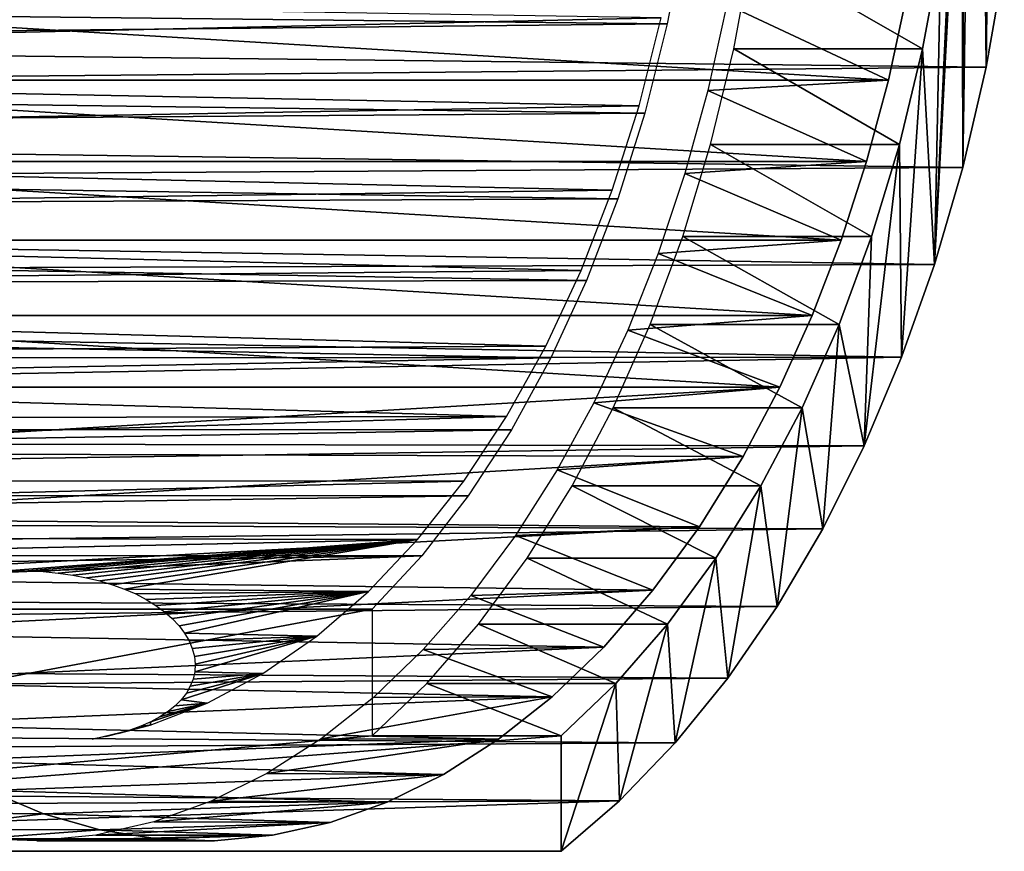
# Model space of a CAD drawing. Header units: millimetres. Extents: x -165 to 184, y -135 to 242.
# Tile 302 of 307: x 103.77 to 110.94, y 223.43 to 229.48. Entities that reach past the tile are written whole.
import ezdxf

# ---------------------------------------------------------------- set-up
doc = ezdxf.new("R2010")
doc.units = ezdxf.units.MM
doc.header["$LTSCALE"] = 81.481481
for name, color, linetype in [('232', 7, 'CONTINUOUS'), ('233', 7, 'CONTINUOUS'), ('234', 7, 'CONTINUOUS'), ('235', 7, 'CONTINUOUS'), ('236', 7, 'CONTINUOUS'), ('247', 7, 'CONTINUOUS'), ('248', 7, 'CONTINUOUS'), ('256', 7, 'CONTINUOUS')]:
    doc.layers.add(name, color=color, linetype=linetype)

msp = doc.modelspace()

# ---------------------------------------------------------------- linework, layer by layer
at = {"layer": '232', "linetype": 'CONTINUOUS'}
for points in [[(108.4882, 229.4501, 2.2089), (81.3137, 229.751, 23.7072), (108.6159, 230.1198, 2.3713), (108.4882, 229.4501, 2.2089)], [(81.1851, 229.1652, 23.5437), (81.3137, 229.751, 23.7072), (108.4882, 229.4501, 2.2089), (81.1851, 229.1652, 23.5437)], [(108.3256, 228.8005, 2.0021), (81.1851, 229.1652, 23.5437), (108.4882, 229.4501, 2.2089), (108.3256, 228.8005, 2.0021)], [(81.0295, 228.5969, 23.3458), (81.1851, 229.1652, 23.5437), (108.3256, 228.8005, 2.0021), (81.0295, 228.5969, 23.3458)], [(108.1293, 228.1757, 1.7525), (81.0295, 228.5969, 23.3458), (108.3256, 228.8005, 2.0021), (108.1293, 228.1757, 1.7525)], [(80.8477, 228.0493, 23.1146), (81.0295, 228.5969, 23.3458), (108.1293, 228.1757, 1.7525), (80.8477, 228.0493, 23.1146)], [(107.9008, 227.5803, 1.4619), (80.8477, 228.0493, 23.1146), (108.1293, 228.1757, 1.7525), (107.9008, 227.5803, 1.4619)], [(80.6408, 227.5255, 22.8515), (80.8477, 228.0493, 23.1146), (107.9008, 227.5803, 1.4619), (80.6408, 227.5255, 22.8515)], [(80.4101, 227.029, 22.5582), (80.6408, 227.5255, 22.8515), (107.6416, 227.0187, 1.1323), (80.4101, 227.029, 22.5582)], [(107.6416, 227.0187, 1.1323), (80.6408, 227.5255, 22.8515), (107.9008, 227.5803, 1.4619), (107.6416, 227.0187, 1.1323)], [(80.1217, 226.5027, 22.1915), (80.4101, 227.029, 22.5582), (107.6416, 227.0187, 1.1323), (80.1217, 226.5027, 22.1915)], [(107.3538, 226.4949, 0.7663), (80.1217, 226.5027, 22.1915), (107.6416, 227.0187, 1.1323), (107.3538, 226.4949, 0.7663)], [(79.8079, 226.0202, 21.7924), (80.1217, 226.5027, 22.1915), (107.3538, 226.4949, 0.7663), (79.8079, 226.0202, 21.7924)], [(107.0393, 226.0128, 0.3665), (79.8079, 226.0202, 21.7924), (107.3538, 226.4949, 0.7663), (107.0393, 226.0128, 0.3665)], [(79.4729, 225.5865, 21.3664), (79.8079, 226.0202, 21.7924), (107.0393, 226.0128, 0.3665), (79.4729, 225.5865, 21.3664)], [(106.7006, 225.5759, -0.0643), (79.4729, 225.5865, 21.3664), (107.0393, 226.0128, 0.3665), (106.7006, 225.5759, -0.0643)], [(79.1194, 225.2031, 20.9169), (79.4729, 225.5865, 21.3664), (106.7006, 225.5759, -0.0643), (79.1194, 225.2031, 20.9169)], [(79.1194, 225.2031, 20.9169), (106.7006, 225.5759, -0.0643), (96.9074, 225.1873, 6.8951), (79.1194, 225.2031, 20.9169)], [(106.34, 225.1873, -0.5228), (96.9074, 225.1873, 6.8951), (106.7006, 225.5759, -0.0643), (106.34, 225.1873, -0.5228)]]:
    msp.add_3dface(points, dxfattribs=at)
at = {"layer": '233', "linetype": 'CONTINUOUS'}
for points in [[(110.6519, 232.2, 2.1292), (110.747, 235.5568, 2.2502), (110.6399, 228.4039, 2.114), (110.6519, 232.2, 2.1292)], [(110.6399, 228.4039, 2.114), (110.747, 235.5568, 2.2502), (110.8096, 229.1336, 2.3298), (110.6399, 228.4039, 2.114)], [(110.747, 235.5568, 2.2502), (110.8788, 234.9055, 2.4177), (110.8096, 229.1336, 2.3298), (110.747, 235.5568, 2.2502)], [(110.8096, 229.1336, 2.3298), (110.8788, 234.9055, 2.4177), (110.9428, 229.8829, 2.4991), (110.8096, 229.1336, 2.3298)], [(110.6327, 231.4539, 2.1048), (110.6519, 232.2, 2.1292), (110.6399, 228.4039, 2.114), (110.6327, 231.4539, 2.1048)], [(110.5754, 230.7129, 2.0319), (110.6327, 231.4539, 2.1048), (110.4347, 227.6985, 1.853), (110.5754, 230.7129, 2.0319)], [(110.4347, 227.6985, 1.853), (110.6327, 231.4539, 2.1048), (110.6399, 228.4039, 2.114), (110.4347, 227.6985, 1.853)], [(110.4803, 229.9821, 1.911), (110.5754, 230.7129, 2.0319), (110.4347, 227.6985, 1.853), (110.4803, 229.9821, 1.911)], [(110.3481, 229.2666, 1.7429), (110.4803, 229.9821, 1.911), (110.4347, 227.6985, 1.853), (110.3481, 229.2666, 1.7429)], [(110.1796, 228.5713, 1.5287), (110.3481, 229.2666, 1.7429), (110.1953, 227.0219, 1.5486), (110.1796, 228.5713, 1.5287)], [(110.1953, 227.0219, 1.5486), (110.3481, 229.2666, 1.7429), (110.4347, 227.6985, 1.853), (110.1953, 227.0219, 1.5486)], [(109.9761, 227.901, 1.2699), (110.1796, 228.5713, 1.5287), (109.9232, 226.3784, 1.2026), (109.9761, 227.901, 1.2699)], [(109.9232, 226.3784, 1.2026), (110.1796, 228.5713, 1.5287), (110.1953, 227.0219, 1.5486), (109.9232, 226.3784, 1.2026)], [(109.739, 227.2603, 0.9684), (109.9761, 227.901, 1.2699), (109.9232, 226.3784, 1.2026), (109.739, 227.2603, 0.9684)], [(109.4698, 226.6536, 0.6261), (109.739, 227.2603, 0.9684), (109.6202, 225.7721, 0.8173), (109.4698, 226.6536, 0.6261)], [(109.6202, 225.7721, 0.8173), (109.739, 227.2603, 0.9684), (109.9232, 226.3784, 1.2026), (109.6202, 225.7721, 0.8173)], [(109.1705, 226.0851, 0.2455), (109.4698, 226.6536, 0.6261), (109.2883, 225.2069, 0.3952), (109.1705, 226.0851, 0.2455)], [(109.2883, 225.2069, 0.3952), (109.4698, 226.6536, 0.6261), (109.6202, 225.7721, 0.8173), (109.2883, 225.2069, 0.3952)], [(108.8431, 225.5587, -0.1709), (109.1705, 226.0851, 0.2455), (108.9294, 224.6865, -0.0611), (108.8431, 225.5587, -0.1709)], [(108.9294, 224.6865, -0.0611), (109.1705, 226.0851, 0.2455), (109.2883, 225.2069, 0.3952), (108.9294, 224.6865, -0.0611)], [(108.4898, 225.078, -0.6201), (108.8431, 225.5587, -0.1709), (108.5461, 224.214, -0.5485), (108.4898, 225.078, -0.6201)], [(108.5461, 224.214, -0.5485), (108.8431, 225.5587, -0.1709), (108.9294, 224.6865, -0.0611), (108.5461, 224.214, -0.5485)], [(108.1131, 224.6463, -1.0991), (108.4898, 225.078, -0.6201), (108.1406, 223.7927, -1.0641), (108.1131, 224.6463, -1.0991)], [(108.1406, 223.7927, -1.0641), (108.4898, 225.078, -0.6201), (108.5461, 224.214, -0.5485), (108.1406, 223.7927, -1.0641)], [(107.7156, 224.2667, -1.6046), (108.1131, 224.6463, -1.0991), (107.7156, 223.425, -1.6046), (107.7156, 224.2667, -1.6046)], [(107.7156, 223.425, -1.6046), (108.1131, 224.6463, -1.0991), (108.1406, 223.7927, -1.0641), (107.7156, 223.425, -1.6046)]]:
    msp.add_3dface(points, dxfattribs=at)
at = {"layer": '234', "linetype": 'CONTINUOUS'}
for points in [[(96.9074, 225.1873, 6.8951), (106.34, 225.1873, -0.5228), (96.9074, 223.425, 6.8951), (96.9074, 225.1873, 6.8951)], [(96.9074, 223.425, 6.8951), (106.34, 225.1873, -0.5228), (106.34, 224.2667, -0.5228), (96.9074, 223.425, 6.8951)], [(107.7156, 224.2667, -1.6046), (107.7156, 223.425, -1.6046), (96.9074, 223.425, 6.8951), (107.7156, 224.2667, -1.6046)], [(107.7156, 224.2667, -1.6046), (96.9074, 223.425, 6.8951), (106.34, 224.2667, -0.5228), (107.7156, 224.2667, -1.6046)]]:
    msp.add_3dface(points, dxfattribs=at)
at = {"layer": '235', "linetype": 'CONTINUOUS'}
for points in [[(109.1047, 229.9821, 2.9928), (110.3481, 229.2666, 1.7429), (108.9725, 229.2666, 2.8246), (109.1047, 229.9821, 2.9928)], [(110.4803, 229.9821, 1.911), (110.3481, 229.2666, 1.7429), (109.1047, 229.9821, 2.9928), (110.4803, 229.9821, 1.911)], [(108.9725, 229.2666, 2.8246), (110.1796, 228.5713, 1.5287), (108.804, 228.5713, 2.6105), (108.9725, 229.2666, 2.8246)], [(110.3481, 229.2666, 1.7429), (110.1796, 228.5713, 1.5287), (108.9725, 229.2666, 2.8246), (110.3481, 229.2666, 1.7429)], [(108.804, 228.5713, 2.6105), (109.9761, 227.901, 1.2699), (108.6005, 227.901, 2.3517), (108.804, 228.5713, 2.6105)], [(110.1796, 228.5713, 1.5287), (109.9761, 227.901, 1.2699), (108.804, 228.5713, 2.6105), (110.1796, 228.5713, 1.5287)], [(108.6005, 227.901, 2.3517), (109.739, 227.2603, 0.9684), (108.3634, 227.2603, 2.0502), (108.6005, 227.901, 2.3517)], [(109.9761, 227.901, 1.2699), (109.739, 227.2603, 0.9684), (108.6005, 227.901, 2.3517), (109.9761, 227.901, 1.2699)], [(108.3634, 227.2603, 2.0502), (109.4698, 226.6536, 0.6261), (108.0943, 226.6536, 1.7079), (108.3634, 227.2603, 2.0502)], [(109.739, 227.2603, 0.9684), (109.4698, 226.6536, 0.6261), (108.3634, 227.2603, 2.0502), (109.739, 227.2603, 0.9684)], [(108.0943, 226.6536, 1.7079), (109.1705, 226.0851, 0.2455), (107.7949, 226.0851, 1.3273), (108.0943, 226.6536, 1.7079)], [(109.4698, 226.6536, 0.6261), (109.1705, 226.0851, 0.2455), (108.0943, 226.6536, 1.7079), (109.4698, 226.6536, 0.6261)], [(107.7949, 226.0851, 1.3273), (108.8431, 225.5587, -0.1709), (107.4675, 225.5587, 0.9109), (107.7949, 226.0851, 1.3273)], [(109.1705, 226.0851, 0.2455), (108.8431, 225.5587, -0.1709), (107.7949, 226.0851, 1.3273), (109.1705, 226.0851, 0.2455)], [(107.4675, 225.5587, 0.9109), (108.4898, 225.078, -0.6201), (107.1142, 225.078, 0.4617), (107.4675, 225.5587, 0.9109)], [(108.8431, 225.5587, -0.1709), (108.4898, 225.078, -0.6201), (107.4675, 225.5587, 0.9109), (108.8431, 225.5587, -0.1709)], [(107.1142, 225.078, 0.4617), (108.1131, 224.6463, -1.0991), (106.7375, 224.6463, -0.0173), (107.1142, 225.078, 0.4617)], [(108.4898, 225.078, -0.6201), (108.1131, 224.6463, -1.0991), (107.1142, 225.078, 0.4617), (108.4898, 225.078, -0.6201)], [(107.7156, 224.2667, -1.6046), (106.34, 224.2667, -0.5228), (106.7375, 224.6463, -0.0173), (107.7156, 224.2667, -1.6046)], [(108.1131, 224.6463, -1.0991), (107.7156, 224.2667, -1.6046), (106.7375, 224.6463, -0.0173), (108.1131, 224.6463, -1.0991)]]:
    msp.add_3dface(points, dxfattribs=at)
at = {"layer": '236', "linetype": 'CONTINUOUS'}
for points in [[(110.8096, 229.1336, 2.3298), (110.9428, 229.8829, 2.4991), (79.4367, 229.4945, 27.1442), (110.8096, 229.1336, 2.3298)], [(79.305, 228.8432, 26.9766), (110.8096, 229.1336, 2.3298), (79.4367, 229.4945, 27.1442), (79.305, 228.8432, 26.9766)], [(110.6399, 228.4039, 2.114), (110.8096, 229.1336, 2.3298), (79.305, 228.8432, 26.9766), (110.6399, 228.4039, 2.114)], [(79.1452, 228.2086, 26.7735), (110.6399, 228.4039, 2.114), (79.305, 228.8432, 26.9766), (79.1452, 228.2086, 26.7735)], [(110.4347, 227.6985, 1.853), (110.6399, 228.4039, 2.114), (79.1452, 228.2086, 26.7735), (110.4347, 227.6985, 1.853)], [(78.9584, 227.5936, 26.5359), (110.4347, 227.6985, 1.853), (79.1452, 228.2086, 26.7735), (78.9584, 227.5936, 26.5359)], [(110.1953, 227.0219, 1.5486), (110.4347, 227.6985, 1.853), (78.9584, 227.5936, 26.5359), (110.1953, 227.0219, 1.5486)], [(78.7452, 227.0014, 26.2649), (110.1953, 227.0219, 1.5486), (78.9584, 227.5936, 26.5359), (78.7452, 227.0014, 26.2649)], [(109.9232, 226.3784, 1.2026), (110.1953, 227.0219, 1.5486), (78.5074, 226.436, 25.9625), (109.9232, 226.3784, 1.2026)], [(78.5074, 226.436, 25.9625), (110.1953, 227.0219, 1.5486), (78.7452, 227.0014, 26.2649), (78.5074, 226.436, 25.9625)], [(78.2476, 225.9026, 25.6321), (109.9232, 226.3784, 1.2026), (78.5074, 226.436, 25.9625), (78.2476, 225.9026, 25.6321)], [(109.6202, 225.7721, 0.8173), (109.9232, 226.3784, 1.2026), (78.2476, 225.9026, 25.6321), (109.6202, 225.7721, 0.8173)], [(77.9516, 225.3768, 25.2557), (109.6202, 225.7721, 0.8173), (78.2476, 225.9026, 25.6321), (77.9516, 225.3768, 25.2557)], [(109.2883, 225.2069, 0.3952), (109.6202, 225.7721, 0.8173), (77.9516, 225.3768, 25.2557), (109.2883, 225.2069, 0.3952)], [(77.6329, 224.8876, 24.8505), (109.2883, 225.2069, 0.3952), (77.9516, 225.3768, 25.2557), (77.6329, 224.8876, 24.8505)], [(108.9294, 224.6865, -0.0611), (109.2883, 225.2069, 0.3952), (77.6329, 224.8876, 24.8505), (108.9294, 224.6865, -0.0611)], [(77.2931, 224.4372, 24.4183), (108.9294, 224.6865, -0.0611), (77.6329, 224.8876, 24.8505), (77.2931, 224.4372, 24.4183)], [(108.5461, 224.214, -0.5485), (108.9294, 224.6865, -0.0611), (77.2931, 224.4372, 24.4183), (108.5461, 224.214, -0.5485)], [(76.9336, 224.0279, 23.9613), (108.5461, 224.214, -0.5485), (77.2931, 224.4372, 24.4183), (76.9336, 224.0279, 23.9613)], [(108.1406, 223.7927, -1.0641), (108.5461, 224.214, -0.5485), (76.9336, 224.0279, 23.9613), (108.1406, 223.7927, -1.0641)], [(76.5564, 223.6618, 23.4816), (108.1406, 223.7927, -1.0641), (76.9336, 224.0279, 23.9613), (76.5564, 223.6618, 23.4816)], [(96.9074, 223.425, 6.8951), (108.1406, 223.7927, -1.0641), (76.5564, 223.6618, 23.4816), (96.9074, 223.425, 6.8951)], [(107.7156, 223.425, -1.6046), (108.1406, 223.7927, -1.0641), (96.9074, 223.425, 6.8951), (107.7156, 223.425, -1.6046)]]:
    msp.add_3dface(points, dxfattribs=at)
at = {"layer": '247', "linetype": 'CONTINUOUS'}
for points in [[(110.2304, 229.6512, 1.5933), (108.9216, 229.5894, 2.5982), (110.0992, 229.0405, 1.4264), (110.2304, 229.6512, 1.5933)], [(108.9216, 229.5894, 2.5982), (108.7839, 228.9653, 2.4231), (110.0992, 229.0405, 1.4264), (108.9216, 229.5894, 2.5982)], [(110.0992, 229.0405, 1.4264), (108.7839, 228.9653, 2.4231), (109.9403, 228.4472, 1.2244), (110.0992, 229.0405, 1.4264)], [(108.7839, 228.9653, 2.4231), (108.6172, 228.3599, 2.2111), (109.9403, 228.4472, 1.2244), (108.7839, 228.9653, 2.4231)], [(109.9403, 228.4472, 1.2244), (108.6172, 228.3599, 2.2111), (109.7547, 227.8747, 0.9883), (109.9403, 228.4472, 1.2244)], [(108.6172, 228.3599, 2.2111), (108.4225, 227.7768, 1.9635), (109.7547, 227.8747, 0.9883), (108.6172, 228.3599, 2.2111)], [(109.7547, 227.8747, 0.9883), (108.4225, 227.7768, 1.9635), (109.5432, 227.326, 0.7194), (109.7547, 227.8747, 0.9883)], [(108.4225, 227.7768, 1.9635), (108.2009, 227.2194, 1.6818), (109.5432, 227.326, 0.7194), (108.4225, 227.7768, 1.9635)], [(109.5432, 227.326, 0.7194), (108.2009, 227.2194, 1.6818), (109.3072, 226.8043, 0.4193), (109.5432, 227.326, 0.7194)], [(108.2009, 227.2194, 1.6818), (107.9537, 226.6908, 1.3675), (109.3072, 226.8043, 0.4193), (108.2009, 227.2194, 1.6818)], [(109.3072, 226.8043, 0.4193), (107.9537, 226.6908, 1.3675), (109.0408, 226.3001, 0.0806), (109.3072, 226.8043, 0.4193)], [(107.9537, 226.6908, 1.3675), (107.6868, 226.2016, 1.028), (109.0408, 226.3001, 0.0806), (107.9537, 226.6908, 1.3675)], [(109.0408, 226.3001, 0.0806), (107.6868, 226.2016, 1.028), (108.7237, 225.7886, -0.3227), (109.0408, 226.3001, 0.0806)], [(107.6868, 226.2016, 1.028), (107.3833, 225.7248, 0.642), (108.7237, 225.7886, -0.3227), (107.6868, 226.2016, 1.028)], [(107.3833, 225.7248, 0.642), (107.0577, 225.2883, 0.228), (108.3843, 225.3252, -0.7543), (107.3833, 225.7248, 0.642)], [(108.7237, 225.7886, -0.3227), (107.3833, 225.7248, 0.642), (108.3843, 225.3252, -0.7543), (108.7237, 225.7886, -0.3227)], [(108.3843, 225.3252, -0.7543), (107.0577, 225.2883, 0.228), (108.0253, 224.9118, -1.2107), (108.3843, 225.3252, -0.7543)], [(107.0577, 225.2883, 0.228), (106.7118, 224.8945, -0.2117), (108.0253, 224.9118, -1.2107), (107.0577, 225.2883, 0.228)], [(106.7118, 224.8945, -0.2117), (106.3478, 224.5457, -0.6747), (107.6497, 224.55, -1.6884), (106.7118, 224.8945, -0.2117)], [(108.0253, 224.9118, -1.2107), (106.7118, 224.8945, -0.2117), (107.6497, 224.55, -1.6884), (108.0253, 224.9118, -1.2107)], [(106.3478, 224.5457, -0.6747), (105.9674, 224.2439, -1.1584), (107.6497, 224.55, -1.6884), (106.3478, 224.5457, -0.6747)], [(107.6497, 224.55, -1.6884), (105.9674, 224.2439, -1.1584), (107.2599, 224.2407, -2.184), (107.6497, 224.55, -1.6884)], [(105.9674, 224.2439, -1.1584), (105.5729, 223.9912, -1.66), (107.2599, 224.2407, -2.184), (105.9674, 224.2439, -1.1584)], [(107.2599, 224.2407, -2.184), (105.5729, 223.9912, -1.66), (106.8588, 223.9849, -2.6941), (107.2599, 224.2407, -2.184)], [(105.5729, 223.9912, -1.66), (105.1664, 223.7891, -2.1769), (106.8588, 223.9849, -2.6941), (105.5729, 223.9912, -1.66)], [(106.8588, 223.9849, -2.6941), (105.1664, 223.7891, -2.1769), (106.4489, 223.783, -3.2154), (106.8588, 223.9849, -2.6941)], [(103.9459, 223.6986, -6.3981), (102.6072, 223.7135, -5.4312), (103.5436, 223.8667, -6.9097), (103.9459, 223.6986, -6.3981)], [(105.1664, 223.7891, -2.1769), (104.7502, 223.6394, -2.7062), (106.4489, 223.783, -3.2154), (105.1664, 223.7891, -2.1769)], [(106.4489, 223.783, -3.2154), (104.7502, 223.6394, -2.7062), (106.0328, 223.6352, -3.7445), (106.4489, 223.783, -3.2154)], [(103.0357, 223.5863, -4.8864), (102.6072, 223.7135, -5.4312), (103.9459, 223.6986, -6.3981), (103.0357, 223.5863, -4.8864)], [(104.3562, 223.581, -5.8764), (103.0357, 223.5863, -4.8864), (103.9459, 223.6986, -6.3981), (104.3562, 223.581, -5.8764)], [(103.4668, 223.5159, -4.3382), (103.0357, 223.5863, -4.8864), (104.3562, 223.581, -5.8764), (103.4668, 223.5159, -4.3382)], [(104.7724, 223.515, -5.3472), (103.4668, 223.5159, -4.3382), (104.3562, 223.581, -5.8764), (104.7724, 223.515, -5.3472)], [(104.7502, 223.6394, -2.7062), (104.3265, 223.5432, -3.2449), (106.0328, 223.6352, -3.7445), (104.7502, 223.6394, -2.7062)], [(106.0328, 223.6352, -3.7445), (104.3265, 223.5432, -3.2449), (105.613, 223.5415, -4.2782), (106.0328, 223.6352, -3.7445)], [(103.8979, 223.5017, -3.7899), (103.4668, 223.5159, -4.3382), (105.1921, 223.5016, -4.8135), (103.8979, 223.5017, -3.7899)], [(105.1921, 223.5016, -4.8135), (103.4668, 223.5159, -4.3382), (104.7724, 223.515, -5.3472), (105.1921, 223.5016, -4.8135)], [(104.3265, 223.5432, -3.2449), (103.8979, 223.5017, -3.7899), (105.613, 223.5415, -4.2782), (104.3265, 223.5432, -3.2449)], [(105.613, 223.5415, -4.2782), (103.8979, 223.5017, -3.7899), (105.1921, 223.5016, -4.8135), (105.613, 223.5415, -4.2782)]]:
    msp.add_3dface(points, dxfattribs=at)
at = {"layer": '248', "linetype": 'CONTINUOUS'}
for points in [[(110.2304, 229.6512, 1.5933), (110.0992, 229.0405, 1.4264), (99.9464, 229.6512, -11.4839), (110.2304, 229.6512, 1.5933)], [(110.0992, 229.0405, 1.4264), (100.0776, 229.0405, -11.317), (99.9464, 229.6512, -11.4839), (110.0992, 229.0405, 1.4264)], [(110.0992, 229.0405, 1.4264), (109.9403, 228.4472, 1.2244), (100.0776, 229.0405, -11.317), (110.0992, 229.0405, 1.4264)], [(109.9403, 228.4472, 1.2244), (100.2365, 228.4472, -11.115), (100.0776, 229.0405, -11.317), (109.9403, 228.4472, 1.2244)], [(109.9403, 228.4472, 1.2244), (109.7547, 227.8747, 0.9883), (100.2365, 228.4472, -11.115), (109.9403, 228.4472, 1.2244)], [(109.7547, 227.8747, 0.9883), (100.4222, 227.8747, -10.8789), (100.2365, 228.4472, -11.115), (109.7547, 227.8747, 0.9883)], [(109.7547, 227.8747, 0.9883), (109.5432, 227.326, 0.7194), (100.4222, 227.8747, -10.8789), (109.7547, 227.8747, 0.9883)], [(109.5432, 227.326, 0.7194), (100.6336, 227.326, -10.61), (100.4222, 227.8747, -10.8789), (109.5432, 227.326, 0.7194)], [(109.5432, 227.326, 0.7194), (109.3072, 226.8043, 0.4193), (100.6336, 227.326, -10.61), (109.5432, 227.326, 0.7194)], [(109.3072, 226.8043, 0.4193), (100.8696, 226.8044, -10.3099), (100.6336, 227.326, -10.61), (109.3072, 226.8043, 0.4193)], [(109.3072, 226.8043, 0.4193), (101.1225, 226.3238, -9.9883), (100.8696, 226.8044, -10.3099), (109.3072, 226.8043, 0.4193)], [(109.3072, 226.8043, 0.4193), (109.0408, 226.3001, 0.0806), (101.1225, 226.3238, -9.9883), (109.3072, 226.8043, 0.4193)], [(109.0408, 226.3001, 0.0806), (101.4129, 225.8489, -9.6191), (101.1225, 226.3238, -9.9883), (109.0408, 226.3001, 0.0806)], [(109.0408, 226.3001, 0.0806), (108.7237, 225.7886, -0.3227), (101.4129, 225.8489, -9.6191), (109.0408, 226.3001, 0.0806)], [(108.7237, 225.7886, -0.3227), (101.7247, 225.4117, -9.2226), (101.4129, 225.8489, -9.6191), (108.7237, 225.7886, -0.3227)], [(108.7237, 225.7886, -0.3227), (108.3843, 225.3252, -0.7543), (101.7247, 225.4117, -9.2226), (108.7237, 225.7886, -0.3227)], [(108.3843, 225.3252, -0.7543), (102.0563, 225.0146, -8.8009), (101.7247, 225.4117, -9.2226), (108.3843, 225.3252, -0.7543)], [(108.3843, 225.3252, -0.7543), (108.0253, 224.9118, -1.2107), (102.0563, 225.0146, -8.8009), (108.3843, 225.3252, -0.7543)], [(108.0253, 224.9118, -1.2107), (102.4058, 224.6596, -8.3564), (102.0563, 225.0146, -8.8009), (108.0253, 224.9118, -1.2107)], [(108.0253, 224.9118, -1.2107), (107.6497, 224.55, -1.6884), (102.4058, 224.6596, -8.3564), (108.0253, 224.9118, -1.2107)], [(107.6497, 224.55, -1.6884), (102.7715, 224.3487, -7.8914), (102.4058, 224.6596, -8.3564), (107.6497, 224.55, -1.6884)], [(107.6497, 224.55, -1.6884), (107.2599, 224.2407, -2.184), (102.7715, 224.3487, -7.8914), (107.6497, 224.55, -1.6884)], [(107.2599, 224.2407, -2.184), (103.1514, 224.0839, -7.4083), (102.7715, 224.3487, -7.8914), (107.2599, 224.2407, -2.184)], [(107.2599, 224.2407, -2.184), (106.8588, 223.9849, -2.6941), (103.1514, 224.0839, -7.4083), (107.2599, 224.2407, -2.184)], [(106.8588, 223.9849, -2.6941), (103.5436, 223.8667, -6.9097), (103.1514, 224.0839, -7.4083), (106.8588, 223.9849, -2.6941)], [(106.8588, 223.9849, -2.6941), (106.4489, 223.783, -3.2154), (103.5436, 223.8667, -6.9097), (106.8588, 223.9849, -2.6941)], [(106.4489, 223.783, -3.2154), (103.9459, 223.6986, -6.3981), (103.5436, 223.8667, -6.9097), (106.4489, 223.783, -3.2154)], [(106.4489, 223.783, -3.2154), (106.0328, 223.6352, -3.7445), (103.9459, 223.6986, -6.3981), (106.4489, 223.783, -3.2154)], [(106.0328, 223.6352, -3.7445), (104.3562, 223.581, -5.8764), (103.9459, 223.6986, -6.3981), (106.0328, 223.6352, -3.7445)], [(106.0328, 223.6352, -3.7445), (105.613, 223.5415, -4.2782), (104.3562, 223.581, -5.8764), (106.0328, 223.6352, -3.7445)], [(105.613, 223.5415, -4.2782), (104.7724, 223.515, -5.3472), (104.3562, 223.581, -5.8764), (105.613, 223.5415, -4.2782)], [(105.613, 223.5415, -4.2782), (105.1921, 223.5016, -4.8135), (104.7724, 223.515, -5.3472), (105.613, 223.5415, -4.2782)]]:
    msp.add_3dface(points, dxfattribs=at)
at = {"layer": '256', "linetype": 'CONTINUOUS'}
for points in [[(93.2863, 229.7362, 14.0189), (93.1528, 229.1487, 13.8491), (108.4448, 229.4923, 1.9919), (93.2863, 229.7362, 14.0189)], [(108.4448, 229.4923, 1.9919), (93.1528, 229.1487, 13.8491), (108.2832, 228.8534, 1.7864), (108.4448, 229.4923, 1.9919)], [(93.1528, 229.1487, 13.8491), (92.9913, 228.5798, 13.6438), (108.2832, 228.8534, 1.7864), (93.1528, 229.1487, 13.8491)], [(108.2832, 228.8534, 1.7864), (92.9913, 228.5798, 13.6438), (108.0881, 228.2394, 1.5384), (108.2832, 228.8534, 1.7864)], [(92.9913, 228.5798, 13.6438), (92.8028, 228.0331, 13.4042), (108.0881, 228.2394, 1.5384), (92.9913, 228.5798, 13.6438)], [(108.0881, 228.2394, 1.5384), (92.8028, 228.0331, 13.4042), (107.8611, 227.6549, 1.2496), (108.0881, 228.2394, 1.5384)], [(92.8028, 228.0331, 13.4042), (92.5885, 227.512, 13.1316), (107.8611, 227.6549, 1.2496), (92.8028, 228.0331, 13.4042)], [(107.8611, 227.6549, 1.2496), (92.5885, 227.512, 13.1316), (107.6036, 227.1041, 0.9223), (107.8611, 227.6549, 1.2496)], [(92.5885, 227.512, 13.1316), (92.3496, 227.0193, 12.8278), (107.6036, 227.1041, 0.9223), (92.5885, 227.512, 13.1316)], [(107.6036, 227.1041, 0.9223), (92.3496, 227.0193, 12.8278), (107.3178, 226.5913, 0.5588), (107.6036, 227.1041, 0.9223)], [(92.3496, 227.0193, 12.8278), (92.0911, 226.5641, 12.4991), (107.3178, 226.5913, 0.5588), (92.3496, 227.0193, 12.8278)], [(92.0911, 226.5641, 12.4991), (91.7986, 226.1245, 12.1272), (107.3178, 226.5913, 0.5588), (92.0911, 226.5641, 12.4991)], [(107.3178, 226.5913, 0.5588), (91.7986, 226.1245, 12.1272), (107.0057, 226.1204, 0.162), (107.3178, 226.5913, 0.5588)], [(91.7986, 226.1245, 12.1272), (91.4853, 225.7246, 11.7288), (107.0057, 226.1204, 0.162), (91.7986, 226.1245, 12.1272)], [(107.0057, 226.1204, 0.162), (91.4853, 225.7246, 11.7288), (106.6698, 225.6947, -0.2652), (107.0057, 226.1204, 0.162)], [(106.6698, 225.6947, -0.2652), (91.4853, 225.7246, 11.7288), (96.125, 225.4678, 7.6017), (106.6698, 225.6947, -0.2652)], [(96.125, 225.4678, 7.6017), (96.2463, 225.4699, 7.5104), (106.6698, 225.6947, -0.2652), (96.125, 225.4678, 7.6017)], [(96.2463, 225.4699, 7.5104), (103.7138, 225.4699, 1.6379), (106.6698, 225.6947, -0.2652), (96.2463, 225.4699, 7.5104)], [(106.6698, 225.6947, -0.2652), (103.7138, 225.4699, 1.6379), (103.831, 225.4678, 1.5415), (106.6698, 225.6947, -0.2652)], [(103.9443, 225.4614, 1.4399), (106.6698, 225.6947, -0.2652), (103.831, 225.4678, 1.5415), (103.9443, 225.4614, 1.4399)], [(104.0534, 225.4509, 1.3329), (106.6698, 225.6947, -0.2652), (103.9443, 225.4614, 1.4399), (104.0534, 225.4509, 1.3329)], [(104.1586, 225.436, 1.2205), (106.6698, 225.6947, -0.2652), (104.0534, 225.4509, 1.3329), (104.1586, 225.436, 1.2205)], [(104.2594, 225.417, 1.1026), (106.6698, 225.6947, -0.2652), (104.1586, 225.436, 1.2205), (104.2594, 225.417, 1.1026)], [(104.356, 225.3937, 0.979), (106.6698, 225.6947, -0.2652), (104.2594, 225.417, 1.1026), (104.356, 225.3937, 0.979)], [(104.4483, 225.3661, 0.8492), (106.6698, 225.6947, -0.2652), (104.356, 225.3937, 0.979), (104.4483, 225.3661, 0.8492)], [(104.5356, 225.3344, 0.7137), (106.6698, 225.6947, -0.2652), (104.4483, 225.3661, 0.8492), (104.5356, 225.3344, 0.7137)], [(106.3124, 225.3175, -0.7197), (106.6698, 225.6947, -0.2652), (104.5356, 225.3344, 0.7137), (106.3124, 225.3175, -0.7197)], [(104.6174, 225.2987, 0.5727), (106.3124, 225.3175, -0.7197), (104.5356, 225.3344, 0.7137), (104.6174, 225.2987, 0.5727)], [(104.6937, 225.2591, 0.4258), (106.3124, 225.3175, -0.7197), (104.6174, 225.2987, 0.5727), (104.6937, 225.2591, 0.4258)], [(104.7639, 225.2158, 0.2732), (106.3124, 225.3175, -0.7197), (104.6937, 225.2591, 0.4258), (104.7639, 225.2158, 0.2732)], [(104.8275, 225.1691, 0.1154), (106.3124, 225.3175, -0.7197), (104.7639, 225.2158, 0.2732), (104.8275, 225.1691, 0.1154)], [(104.8839, 225.1195, -0.0472), (106.3124, 225.3175, -0.7197), (104.8275, 225.1691, 0.1154), (104.8839, 225.1195, -0.0472)], [(104.9327, 225.0673, -0.214), (106.3124, 225.3175, -0.7197), (104.8839, 225.1195, -0.0472), (104.9327, 225.0673, -0.214)], [(104.9735, 225.0131, -0.3843), (106.3124, 225.3175, -0.7197), (104.9327, 225.0673, -0.214), (104.9735, 225.0131, -0.3843)], [(105.9362, 224.9915, -1.1981), (106.3124, 225.3175, -0.7197), (104.9735, 225.0131, -0.3843), (105.9362, 224.9915, -1.1981)], [(105.0058, 224.9575, -0.5576), (105.9362, 224.9915, -1.1981), (104.9735, 225.0131, -0.3843), (105.0058, 224.9575, -0.5576)], [(105.0295, 224.901, -0.7328), (105.9362, 224.9915, -1.1981), (105.0058, 224.9575, -0.5576), (105.0295, 224.901, -0.7328)], [(105.0443, 224.8443, -0.9092), (105.9362, 224.9915, -1.1981), (105.0295, 224.901, -0.7328), (105.0443, 224.8443, -0.9092)], [(105.0501, 224.7879, -1.0858), (105.9362, 224.9915, -1.1981), (105.0443, 224.8443, -0.9092), (105.0501, 224.7879, -1.0858)], [(105.544, 224.7192, -1.6967), (105.9362, 224.9915, -1.1981), (105.0471, 224.7325, -1.2619), (105.544, 224.7192, -1.6967)], [(105.0471, 224.7325, -1.2619), (105.9362, 224.9915, -1.1981), (105.0501, 224.7879, -1.0858), (105.0471, 224.7325, -1.2619)], [(105.0353, 224.6784, -1.4367), (105.544, 224.7192, -1.6967), (105.0471, 224.7325, -1.2619), (105.0353, 224.6784, -1.4367)], [(105.1388, 224.5027, -2.212), (105.544, 224.7192, -1.6967), (104.9493, 224.5289, -1.9478), (105.1388, 224.5027, -2.212)], [(104.9493, 224.5289, -1.9478), (105.544, 224.7192, -1.6967), (104.9861, 224.5763, -1.7802), (104.9493, 224.5289, -1.9478)], [(104.9861, 224.5763, -1.7802), (105.544, 224.7192, -1.6967), (105.0148, 224.6262, -1.6097), (104.9861, 224.5763, -1.7802)], [(105.0148, 224.6262, -1.6097), (105.544, 224.7192, -1.6967), (105.0353, 224.6784, -1.4367), (105.0148, 224.6262, -1.6097)], [(104.9047, 224.4842, -2.112), (105.1388, 224.5027, -2.212), (104.9493, 224.5289, -1.9478), (104.9047, 224.4842, -2.112)], [(104.7236, 224.3434, -2.74), (105.1388, 224.5027, -2.212), (104.7273, 224.3688, -2.5816), (104.7236, 224.3434, -2.74)], [(104.7273, 224.3688, -2.5816), (105.1388, 224.5027, -2.212), (104.7935, 224.4041, -2.4291), (104.7273, 224.3688, -2.5816)], [(104.7935, 224.4041, -2.4291), (105.1388, 224.5027, -2.212), (104.8527, 224.4426, -2.2725), (104.7935, 224.4041, -2.4291)], [(104.8527, 224.4426, -2.2725), (105.1388, 224.5027, -2.212), (104.9047, 224.4842, -2.112), (104.8527, 224.4426, -2.2725)], [(104.6546, 224.3369, -2.7297), (104.7236, 224.3434, -2.74), (104.7273, 224.3688, -2.5816), (104.6546, 224.3369, -2.7297)], [(104.3014, 224.2427, -3.2768), (104.7236, 224.3434, -2.74), (104.3987, 224.2611, -3.1471), (104.3014, 224.2427, -3.2768)], [(104.3987, 224.2611, -3.1471), (104.7236, 224.3434, -2.74), (104.49, 224.283, -3.0126), (104.3987, 224.2611, -3.1471)], [(104.49, 224.283, -3.0126), (104.7236, 224.3434, -2.74), (104.5754, 224.3082, -2.8734), (104.49, 224.283, -3.0126)], [(104.5754, 224.3082, -2.8734), (104.7236, 224.3434, -2.74), (104.6546, 224.3369, -2.7297), (104.5754, 224.3082, -2.8734)]]:
    msp.add_3dface(points, dxfattribs=at)

doc.saveas('drawing.dxf')
